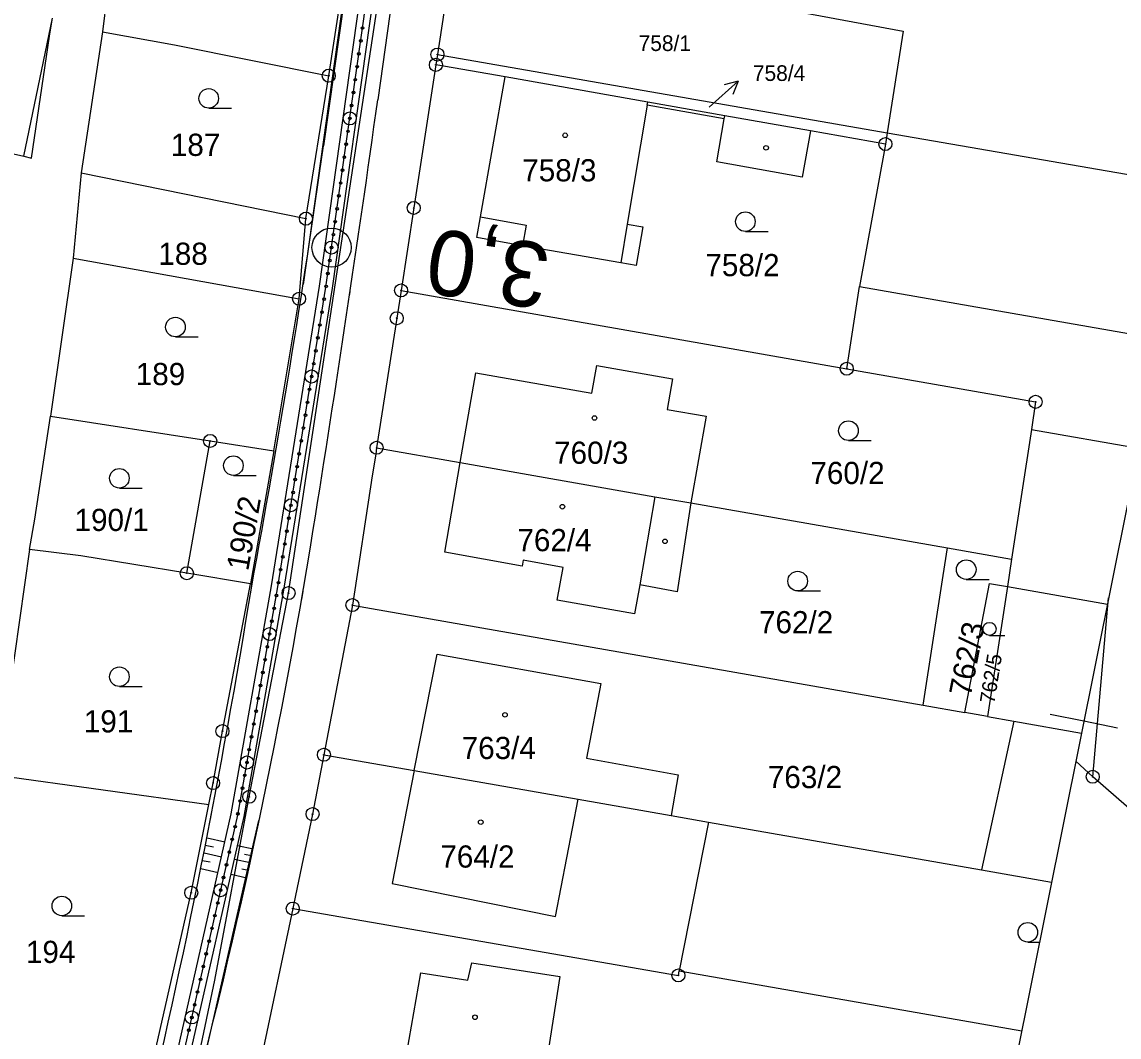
# Model space of a CAD drawing. Extents: x -548552 to -543113, y -1131925 to -1123599.
# Drawn here: x -547768.4 to -547684.2, y -1128623.7 to -1128545.9 of the extents above; entities that cross this region are included whole.
import ezdxf

# ---------------------------------------------------------------- set-up
doc = ezdxf.new("R2010")
doc.units = 0
for name, color, linetype in [('Hranice parcel', 7, 'Continuous'), ('HRANY', 7, 'Continuous'), ('Parcelní čísla', 7, 'Continuous'), ('Pop  PČ popisy', 7, 'Continuous'), ('Profile', 7, 'Continuous'), ('PROFILY NÁVRH', 7, 'Continuous'), ('STANIČENÍ', 7, 'Continuous'), ('SVAHY', 7, 'Continuous'), ('Vnitřní kresba', 7, 'Continuous'), ('Značky bodu BP', 7, 'Continuous'), ('Značky budov', 7, 'Continuous'), ('Značky kultur', 7, 'Continuous')]:
    doc.layers.add(name, color=color, linetype=linetype)

msp = doc.modelspace()

# ---------------------------------------------------------------- linework, layer by layer
at = {"layer": 'Hranice parcel'}
for p, q in [((-547744.833, -1128550.001), (-547743.053, -1128538.381)), ((-547735.243, -1128540.171), (-547736.503, -1128548.381)), ((-547762.183, -1128546.641), (-547763.813, -1128557.441)), ((-547736.503, -1128548.381), (-547736.623, -1128549.171)), ((-547736.503, -1128548.381), (-547702.023, -1128554.371)), ((-547731.303, -1128550.101), (-547736.623, -1128549.171)), ((-547746.583, -1128560.961), (-547744.833, -1128550.001)), ((-547702.163, -1128555.241), (-547707.913, -1128554.221)), ((-547702.023, -1128554.371), (-547702.163, -1128555.241)), ((-547702.023, -1128554.371), (-547678.715, -1128558.421)), ((-547702.163, -1128555.241), (-547704.143, -1128566.151)), ((-547763.813, -1128557.441), (-547764.423, -1128563.991)), ((-547763.813, -1128557.441), (-547746.583, -1128560.961)), ((-547747.113, -1128567.101), (-547746.583, -1128560.961)), ((-547764.423, -1128563.991), (-547766.153, -1128576.111)), ((-547764.423, -1128563.991), (-547747.113, -1128567.101)), ((-547739.293, -1128566.461), (-547705.123, -1128572.461)), ((-547705.123, -1128572.461), (-547704.143, -1128566.151)), ((-547704.143, -1128566.151), (-547681.077, -1128570.204)), ((-547749.033, -1128578.751), (-547747.113, -1128567.101)), ((-547766.153, -1128576.111), (-547753.923, -1128578.001)), ((-547690.963, -1128577.121), (-547692.493, -1128587.071)), ((-547690.963, -1128577.121), (-547682.752, -1128578.561)), ((-547755.713, -1128588.141), (-547753.923, -1128578.001)), ((-547753.923, -1128578.001), (-547749.033, -1128578.751)), ((-547741.163, -1128578.521), (-547734.753, -1128579.641)), ((-547749.033, -1128578.751), (-547750.833, -1128588.941)), ((-547717.083, -1128582.751), (-547697.413, -1128586.201)), ((-547697.413, -1128586.201), (-547692.493, -1128587.071)), ((-547767.773, -1128586.321), (-547769.313, -1128597.151)), ((-547692.493, -1128587.071), (-547692.813, -1128589.161)), ((-547750.833, -1128588.941), (-547755.713, -1128588.141)), ((-547692.813, -1128589.161), (-547694.333, -1128599.131)), ((-547692.813, -1128589.161), (-547685.145, -1128590.499)), ((-547686.27, -1128603.737), (-547685.049, -1128590.022)), ((-547743.023, -1128590.581), (-547745.203, -1128602.051)), ((-547743.023, -1128590.581), (-547699.263, -1128598.261)), ((-547699.263, -1128598.261), (-547696.083, -1128598.821)), ((-547694.333, -1128599.131), (-547696.083, -1128598.821)), ((-547692.313, -1128599.481), (-547694.793, -1128610.871)), ((-547694.333, -1128599.131), (-547692.313, -1128599.481)), ((-547692.313, -1128599.481), (-547687.128, -1128600.392)), ((-547745.203, -1128602.051), (-547738.293, -1128603.261)), ((-547770.653, -1128603.561), (-547754.033, -1128605.861)), ((-547754.033, -1128605.861), (-547753.703, -1128604.221)), ((-547755.373, -1128612.631), (-547754.033, -1128605.861)), ((-547718.573, -1128606.711), (-547715.723, -1128607.211)), ((-547715.723, -1128607.211), (-547717.963, -1128618.621)), ((-547715.723, -1128607.211), (-547694.793, -1128610.871)), ((-547694.793, -1128610.871), (-547689.417, -1128611.813)), ((-547758.623, -1128626.971), (-547755.373, -1128612.631)), ((-547747.593, -1128613.841), (-547750.193, -1128626.221)), ((-547717.963, -1128618.621), (-547691.702, -1128623.214))]:
    msp.add_line(p, q, dxfattribs=at)
for points in [[(-547806.793, -1128888.511), (-547807.783, -1128877.021), (-547753.563, -1128619.341), (-547750.923, -1128605.271), (-547747.913, -1128589.661), (-547740.263, -1128539.031), (-547737.943, -1128522.981)], [(-547760.663, -1128535.221), (-547761.853, -1128543.901), (-547762.183, -1128546.641)], [(-547805.903, -1128536.461), (-547808.413, -1128547.531), (-547804.463, -1128548.211), (-547802.043, -1128548.651), (-547788.273, -1128551.541), (-547781.113, -1128553.271), (-547779.013, -1128553.741), (-547768.213, -1128556.181), (-547767.613, -1128556.321), (-547766.233, -1128546.981), (-547766.003, -1128545.581)], [(-547735.243, -1128540.171), (-547700.793, -1128546.601), (-547702.023, -1128554.371)], [(-547762.183, -1128546.641), (-547756.653, -1128547.641), (-547744.833, -1128550.001)], [(-547736.623, -1128549.171), (-547738.323, -1128560.141), (-547739.293, -1128566.461)], [(-547707.913, -1128554.221), (-547708.543, -1128557.771), (-547715.093, -1128556.611), (-547714.513, -1128553.321), (-547720.413, -1128552.271), (-547721.953, -1128561.391), (-547720.763, -1128561.591), (-547721.263, -1128564.561), (-547722.443, -1128564.351), (-547729.983, -1128563.031), (-547733.473, -1128562.411), (-547733.203, -1128560.831), (-547731.303, -1128550.101)], [(-547707.913, -1128554.221), (-547714.463, -1128553.071), (-547720.373, -1128552.031), (-547731.303, -1128550.101)], [(-547739.293, -1128566.461), (-547739.623, -1128568.591), (-547741.163, -1128578.521)], [(-547734.753, -1128579.641), (-547733.553, -1128572.781), (-547724.663, -1128574.341), (-547724.293, -1128572.221), (-547718.483, -1128573.241), (-547718.893, -1128575.581), (-547715.913, -1128576.101), (-547717.083, -1128582.751)], [(-547705.123, -1128572.461), (-547690.643, -1128575.001), (-547690.963, -1128577.121)], [(-547767.773, -1128586.321), (-547767.363, -1128584.001), (-547766.153, -1128576.111)], [(-547741.163, -1128578.521), (-547741.233, -1128579.021), (-547741.493, -1128580.671), (-547743.023, -1128590.581)], [(-547717.083, -1128582.751), (-547718.123, -1128589.571), (-547720.993, -1128589.031), (-547721.403, -1128591.251), (-547727.323, -1128590.201), (-547726.873, -1128587.701), (-547729.923, -1128587.141), (-547730.013, -1128587.591), (-547735.933, -1128586.521), (-547734.753, -1128579.641)], [(-547734.753, -1128579.641), (-547719.833, -1128582.271), (-547717.083, -1128582.751)], [(-547699.263, -1128598.261), (-547697.733, -1128588.301), (-547697.413, -1128586.201)], [(-547755.713, -1128588.141), (-547763.833, -1128586.811), (-547767.773, -1128586.321)], [(-547753.703, -1128604.221), (-547752.983, -1128600.241), (-547750.833, -1128588.941)], [(-547696.083, -1128598.821), (-547694.193, -1128588.921), (-547692.813, -1128589.161)], [(-547738.293, -1128603.261), (-547736.523, -1128594.341), (-547723.973, -1128596.601), (-547725.063, -1128602.321), (-547718.043, -1128603.581), (-547718.573, -1128606.711)], [(-547745.203, -1128602.051), (-547746.073, -1128606.601), (-547747.513, -1128613.451), (-547747.593, -1128613.841)], [(-547686.27, -1128603.737), (-547687.559, -1128602.542)], [(-547738.293, -1128603.261), (-547725.703, -1128605.461), (-547718.573, -1128606.711)], [(-547675.49, -1128613.557), (-547678.6, -1128614.087), (-547682.69, -1128606.867), (-547686.27, -1128603.737)], [(-547747.593, -1128613.841), (-547718.033, -1128618.961), (-547717.963, -1128618.621)], [(-547724.893, -1128625.081), (-547725.683, -1128630.131), (-547728.783, -1128629.641), (-547739.393, -1128627.971), (-547737.763, -1128618.771), (-547734.163, -1128619.341), (-547733.873, -1128617.991), (-547727.123, -1128619.051), (-547727.993, -1128624.601), (-547724.893, -1128625.081)]]:
    msp.add_lwpolyline(points, dxfattribs=at)
at = {"layer": 'HRANY'}
msp.add_line((-547741.676, -1128529.733), (-547746.806, -1128566.003), dxfattribs=at)
msp.add_lwpolyline([(-547756.022, -1128633.935), (-547755.947, -1128632.468), (-547755.941, -1128632.311), (-547750.194, -1128607.079)], dxfattribs=at)
at = {"layer": 'Pop  PČ popisy'}
for p, q in [((-547715.683, -1128552.421), (-547713.453, -1128550.413)), ((-547713.453, -1128550.413), (-547714.532, -1128550.711)), ((-547713.453, -1128550.413), (-547713.862, -1128551.455))]:
    msp.add_line(p, q, dxfattribs=at)
at = {"layer": 'Profile'}
for p, q in [((-547679.531, -1128562.492), (-547702.639, -1128677.775)), ((-547679.531, -1128562.492), (-547702.639, -1128677.775)), ((-547686.946, -1128599.486), (-547689.535, -1128598.967)), ((-547684.357, -1128600.005), (-547686.946, -1128599.486))]:
    msp.add_line(p, q, dxfattribs=at)
at = {"layer": 'PROFILY NÁVRH'}
for p, q in [((-547740.828, -1128524.168), (-547745.231, -1128555.37)), ((-547737.797, -1128528.354), (-547741.077, -1128551.863)), ((-547745.541, -1128566.14), (-547740.478, -1128530.287)), ((-547744.553, -1128566.289), (-547739.488, -1128530.427)), ((-547749.227, -1128589.108), (-547745.541, -1128566.14)), ((-547748.241, -1128589.274), (-547744.553, -1128566.289)), ((-547743.247, -1128566.864), (-547743.197, -1128566.552)), ((-547752.302, -1128606.582), (-547749.227, -1128589.108)), ((-547751.321, -1128606.78), (-547748.241, -1128589.274)), ((-547758.068, -1128631.954), (-547752.302, -1128606.582)), ((-547757.093, -1128632.175), (-547751.321, -1128606.78))]:
    msp.add_line(p, q, dxfattribs=at)
for centre, radius, start, end in [((-549308.136, -1128333.217), 1582.239, 350.851662, 352.056995), ((-548525.845, -1128445.228), 788.346, 349.483476, 351.968801), ((-548212.348, -1128509.682), 472.332, 344.90957, 350.85166), ((-548319.736, -1128497.665), 576.297, 346.536074, 350.86921)]:
    msp.add_arc(centre, radius, start, end, dxfattribs=at)
at = {"layer": 'STANIČENÍ'}
for p, q in [((-547745.047, -1128566.215), (-547739.983, -1128530.357)), ((-547746.801, -1128565.974), (-547746.752, -1128565.632)), ((-547748.734, -1128589.191), (-547745.047, -1128566.215)), ((-547751.811, -1128606.681), (-547748.734, -1128589.191)), ((-547750.793, -1128589.409), (-547750.694, -1128588.846)), ((-547746.904, -1128590.158), (-547746.794, -1128589.532)), ((-547753.909, -1128606.977), (-547753.786, -1128606.437)), ((-547757.581, -1128632.065), (-547751.811, -1128606.681)), ((-547750.313, -1128607.758), (-547750.213, -1128607.317))]:
    msp.add_line(p, q, dxfattribs=at)
for centre, radius in [((-547742.241, -1128546.345), 0.1), ((-547742.381, -1128547.335), 0.1), ((-547742.521, -1128548.325), 0.1), ((-547742.66, -1128549.316), 0.1), ((-547742.8, -1128550.306), 0.1), ((-547742.94, -1128551.296), 0.1), ((-547743.08, -1128552.286), 0.1), ((-547743.22, -1128553.276), 0.5), ((-547743.22, -1128553.276), 0.1), ((-547743.36, -1128554.266), 0.1), ((-547743.499, -1128555.256), 0.1), ((-547743.639, -1128556.247), 0.1), ((-547743.779, -1128557.237), 0.1), ((-547743.919, -1128558.227), 0.1), ((-547744.059, -1128559.217), 0.1), ((-547744.199, -1128560.207), 0.1), ((-547744.618, -1128563.178), 1.5), ((-547744.338, -1128561.197), 0.1), ((-547744.618, -1128563.178), 0.5), ((-547744.478, -1128562.188), 0.1), ((-547744.618, -1128563.178), 0.1), ((-547744.758, -1128564.168), 0.1), ((-547744.898, -1128565.158), 0.1), ((-547745.038, -1128566.148), 0.1), ((-547745.195, -1128567.136), 0.1), ((-547745.353, -1128568.123), 0.1), ((-547745.512, -1128569.11), 0.1), ((-547745.67, -1128570.098), 0.1), ((-547745.828, -1128571.085), 0.1), ((-547746.145, -1128573.06), 0.5), ((-547745.987, -1128572.072), 0.1), ((-547746.145, -1128573.06), 0.1), ((-547746.304, -1128574.047), 0.1), ((-547746.462, -1128575.034), 0.1), ((-547746.621, -1128576.022), 0.1), ((-547746.779, -1128577.009), 0.1), ((-547746.937, -1128577.996), 0.1), ((-547747.096, -1128578.984), 0.1), ((-547747.254, -1128579.971), 0.1), ((-547747.413, -1128580.958), 0.1), ((-547747.571, -1128581.946), 0.1), ((-547747.73, -1128582.933), 0.5), ((-547747.73, -1128582.933), 0.1), ((-547747.888, -1128583.92), 0.1), ((-547748.046, -1128584.908), 0.1), ((-547748.205, -1128585.895), 0.1), ((-547748.363, -1128586.882), 0.1), ((-547748.522, -1128587.87), 0.1), ((-547748.68, -1128588.857), 0.1), ((-547748.848, -1128589.843), 0.1), ((-547749.022, -1128590.828), 0.1), ((-547749.195, -1128591.813), 0.1), ((-547749.368, -1128592.797), 0.5), ((-547749.368, -1128592.797), 0.1), ((-547749.542, -1128593.782), 0.1), ((-547749.715, -1128594.767), 0.1), ((-547749.888, -1128595.752), 0.1), ((-547750.062, -1128596.737), 0.1), ((-547750.235, -1128597.722), 0.1), ((-547750.408, -1128598.707), 0.1), ((-547750.581, -1128599.691), 0.1), ((-547750.755, -1128600.676), 0.1), ((-547751.101, -1128602.646), 0.5), ((-547750.928, -1128601.661), 0.1), ((-547751.101, -1128602.646), 0.1), ((-547751.275, -1128603.631), 0.1), ((-547751.448, -1128604.616), 0.1), ((-547751.621, -1128605.601), 0.1), ((-547751.795, -1128606.585), 0.1), ((-547752.012, -1128607.562), 0.1), ((-547752.233, -1128608.537), 0.1), ((-547752.455, -1128609.512), 0.1), ((-547752.676, -1128610.487), 0.1), ((-547752.898, -1128611.462), 0.1), ((-547753.12, -1128612.437), 0.5), ((-547753.12, -1128612.437), 0.1), ((-547753.341, -1128613.412), 0.1), ((-547753.563, -1128614.387), 0.1), ((-547753.785, -1128615.362), 0.1), ((-547754.006, -1128616.337), 0.1), ((-547754.228, -1128617.312), 0.1), ((-547754.449, -1128618.288), 0.1), ((-547754.671, -1128619.263), 0.1), ((-547754.893, -1128620.238), 0.1), ((-547755.114, -1128621.213), 0.1), ((-547755.336, -1128622.188), 0.5), ((-547755.336, -1128622.188), 0.1), ((-547755.558, -1128623.163), 0.1)]:
    msp.add_circle(centre, radius, dxfattribs=at)
at = {"layer": 'SVAHY'}
for p, q in [((-547754.165, -1128608.418), (-547752.79, -1128608.731)), ((-547754.393, -1128609.576), (-547753.052, -1128609.881)), ((-547753.663, -1128609.123), (-547754.295, -1128608.999)), ((-547751.833, -1128608.996), (-547750.63, -1128609.256)), ((-547751.288, -1128609.661), (-547750.744, -1128609.779)), ((-547753.918, -1128610.292), (-547754.527, -1128610.171)), ((-547752.071, -1128610.054), (-547750.861, -1128610.318)), ((-547754.641, -1128610.763), (-547753.32, -1128611.064)), ((-547752.312, -1128611.212), (-547751.115, -1128611.477)), ((-547751.487, -1128610.79), (-547750.988, -1128610.899))]:
    msp.add_line(p, q, dxfattribs=at)
at = {"layer": 'Vnitřní kresba'}
for p, q in [((-547768.213, -1128556.181), (-547766.003, -1128545.581)), ((-547720.413, -1128552.271), (-547720.373, -1128552.031)), ((-547714.513, -1128553.321), (-547714.463, -1128553.071)), ((-547733.203, -1128560.831), (-547729.703, -1128561.451)), ((-547729.703, -1128561.451), (-547729.983, -1128563.031)), ((-547721.953, -1128561.391), (-547722.443, -1128564.351)), ((-547719.833, -1128582.271), (-547720.993, -1128589.031)), ((-547738.293, -1128603.261), (-547739.983, -1128611.911)), ((-547727.453, -1128614.451), (-547725.703, -1128605.461)), ((-547739.983, -1128611.911), (-547727.453, -1128614.451))]:
    msp.add_line(p, q, dxfattribs=at)
at = {"layer": 'Značky bodu BP'}
for centre, radius in [((-547736.503, -1128548.381), 0.5), ((-547736.503, -1128548.381), 0.0303), ((-547736.623, -1128549.171), 0.5), ((-547736.623, -1128549.171), 0.0303), ((-547744.833, -1128550.001), 0.5), ((-547744.833, -1128550.001), 0.0303), ((-547702.163, -1128555.241), 0.5), ((-547702.163, -1128555.241), 0.0303), ((-547738.323, -1128560.141), 0.5), ((-547738.323, -1128560.141), 0.0303), ((-547746.583, -1128560.961), 0.5), ((-547746.583, -1128560.961), 0.0303), ((-547739.293, -1128566.461), 0.5), ((-547747.113, -1128567.101), 0.5), ((-547739.293, -1128566.461), 0.0303), ((-547747.113, -1128567.101), 0.0303), ((-547739.623, -1128568.591), 0.5), ((-547739.623, -1128568.591), 0.0303), ((-547705.123, -1128572.461), 0.5), ((-547705.123, -1128572.461), 0.0303), ((-547690.643, -1128575.001), 0.5), ((-547690.643, -1128575.001), 0.0303), ((-547753.923, -1128578.001), 0.5), ((-547753.923, -1128578.001), 0.0303), ((-547741.163, -1128578.521), 0.5), ((-547741.163, -1128578.521), 0.0303), ((-547755.713, -1128588.141), 0.5), ((-547755.713, -1128588.141), 0.0303), ((-547747.913, -1128589.661), 0.5), ((-547747.913, -1128589.661), 0.0303), ((-547743.023, -1128590.581), 0.5), ((-547743.023, -1128590.581), 0.0303), ((-547752.983, -1128600.241), 0.5), ((-547752.983, -1128600.241), 0.0303), ((-547745.203, -1128602.051), 0.5), ((-547745.203, -1128602.051), 0.0303), ((-547753.703, -1128604.221), 0.5), ((-547686.27, -1128603.737), 0.5), ((-547686.27, -1128603.737), 0.0303), ((-547753.703, -1128604.221), 0.0303), ((-547750.923, -1128605.271), 0.5), ((-547750.923, -1128605.271), 0.0303), ((-547746.073, -1128606.601), 0.5), ((-547746.073, -1128606.601), 0.0303), ((-547755.373, -1128612.631), 0.5), ((-547755.373, -1128612.631), 0.0303), ((-547747.593, -1128613.841), 0.5), ((-547747.593, -1128613.841), 0.0303), ((-547718.033, -1128618.961), 0.5), ((-547718.033, -1128618.961), 0.0303)]:
    msp.add_circle(centre, radius, dxfattribs=at)
at = {"layer": 'Značky budov'}
for centre in [(-547726.71, -1128554.57), (-547711.31, -1128555.53), (-547724.46, -1128576.24), (-547726.92, -1128583.04), (-547719.06, -1128585.69), (-547731.32, -1128598.99), (-547733.18, -1128607.22), (-547733.62, -1128622.17)]:
    msp.add_circle(centre, 0.175, dxfattribs=at)
at = {"layer": 'Značky kultur'}
for p, q in [((-547754.036, -1128552.491), (-547752.286, -1128552.491)), ((-547712.896, -1128561.941), (-547711.146, -1128561.941)), ((-547756.586, -1128570.021), (-547754.836, -1128570.021)), ((-547704.996, -1128577.961), (-547703.246, -1128577.961)), ((-547752.146, -1128580.641), (-547750.396, -1128580.641)), ((-547760.886, -1128581.611), (-547759.136, -1128581.611)), ((-547695.966, -1128588.611), (-547694.216, -1128588.611)), ((-547708.886, -1128589.491), (-547707.136, -1128589.491)), ((-547694.178, -1128592.911), (-547693.006, -1128592.911)), ((-547760.886, -1128596.821), (-547759.136, -1128596.821)), ((-547765.296, -1128614.391), (-547763.546, -1128614.391)), ((-547691.246, -1128616.411), (-547690.339, -1128616.411))]:
    msp.add_line(p, q, dxfattribs=at)
for centre, radius in [((-547754.036, -1128551.741), 0.75), ((-547712.896, -1128561.191), 0.75), ((-547756.586, -1128569.271), 0.75), ((-547704.996, -1128577.211), 0.75), ((-547752.146, -1128579.891), 0.75), ((-547760.886, -1128580.861), 0.75), ((-547695.966, -1128587.861), 0.75), ((-547708.886, -1128588.741), 0.75), ((-547694.178, -1128592.408), 0.502), ((-547760.886, -1128596.071), 0.75), ((-547765.296, -1128613.641), 0.75), ((-547691.246, -1128615.661), 0.75)]:
    msp.add_circle(centre, radius, dxfattribs=at)

# ---------------------------------------------------------------- texts
at = {"layer": 'Parcelní čísla'}
for s, height, p in [('758/1', 1.2, (-547721.081, -1128548.111)), ('758/4', 1.2, (-547712.321, -1128550.406)), ('187', 1.7, (-547756.938, -1128556.151)), ('758/3', 1.7, (-547730.001, -1128558.101)), ('188', 1.7, (-547757.898, -1128564.501)), ('758/2', 1.7, (-547715.961, -1128565.371)), ('189', 1.7, (-547759.628, -1128573.721)), ('760/3', 1.7, (-547727.561, -1128579.751)), ('760/2', 1.7, (-547707.911, -1128581.301)), ('190/1', 1.7, (-547764.321, -1128584.901)), ('762/4', 1.7, (-547730.371, -1128586.451)), ('762/2', 1.7, (-547711.851, -1128592.741)), ('191', 1.7, (-547763.608, -1128600.341)), ('763/4', 1.7, (-547734.643, -1128602.381)), ('763/2', 1.7, (-547711.173, -1128604.611)), ('764/2', 1.7, (-547736.281, -1128610.701)), ('194', 1.7, (-547768.048, -1128618.011))]:
    msp.add_text(s, height=height, dxfattribs=at).set_placement(p)
for s, height, rotation, p in [('190/2', 1.7, 80, (-547751.008, -1128588.017)), ('762/3', 1.7, 79, (-547695.628, -1128597.653)), ('762/5', 1.139, 81, (-547693.81, -1128598.18))]:
    msp.add_text(s, height=height, rotation=rotation, dxfattribs=at).set_placement(p)
at = {"layer": 'STANIČENÍ'}
msp.add_text('3,0', height=5, rotation=171.96166, dxfattribs=at).set_placement((-547727.698, -1128562.973))

doc.saveas('drawing.dxf')
